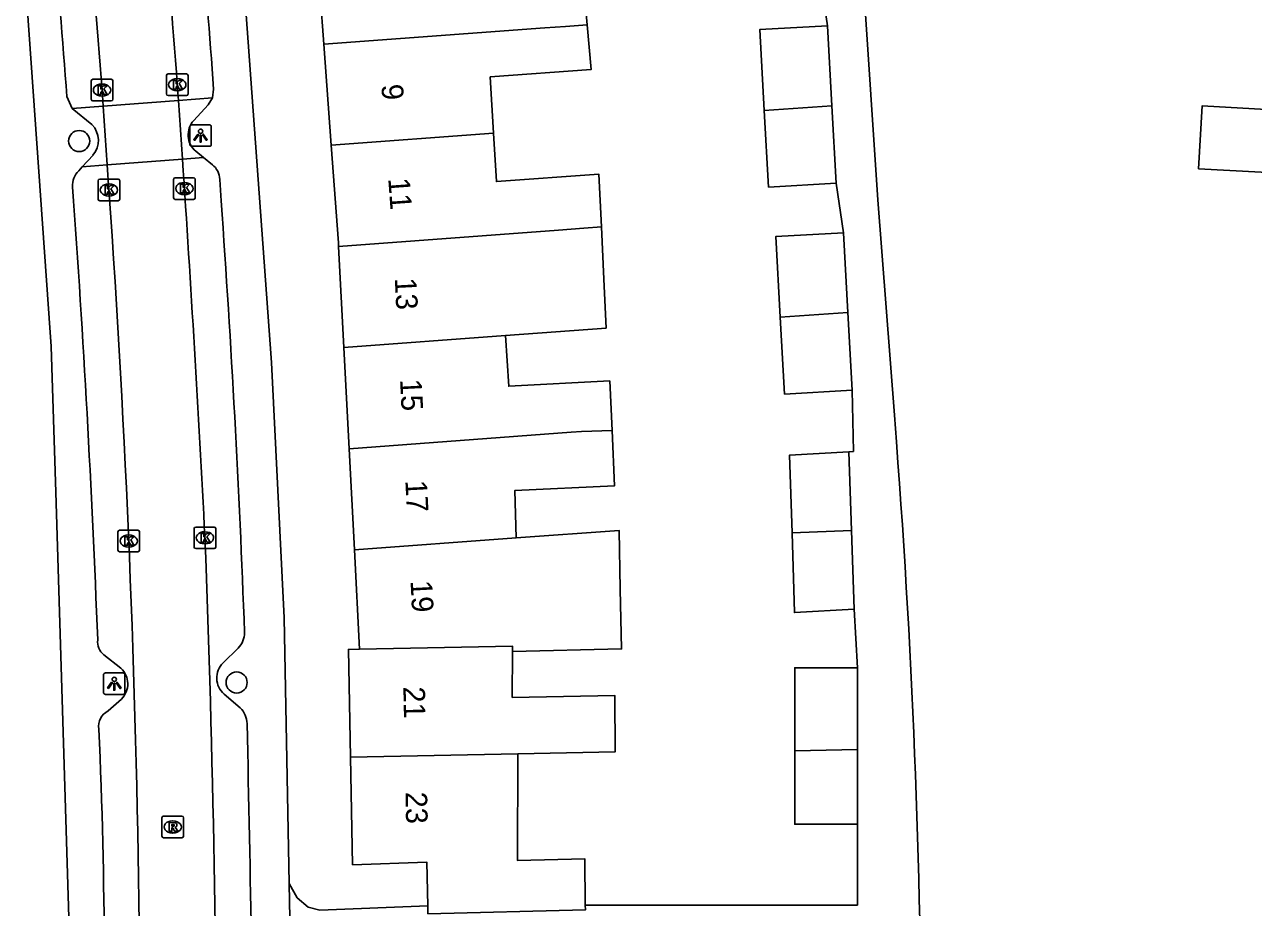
# Model space of a CAD drawing. Extents: x 163010 to 163853, y 382793 to 383982.
# Drawn here: x 163649.7 to 163706.6, y 383595.5 to 383636.4 of the extents above; entities that cross this region are included whole.
import ezdxf

# ---------------------------------------------------------------- set-up
doc = ezdxf.new("R2010")
doc.units = 0
for name, color, linetype in [('IMGEO_Boom', 7, 'Continuous'), ('IMGEO_Kolk', 7, 'Continuous'), ('IMGEO_Lichtpunt', 7, 'Continuous'), ('IMGEO_Pand', 7, 'Continuous'), ('IMGEO_Pand_nummerreeks', 7, 'Continuous'), ('IMGEO_Parkeervlak_open', 7, 'Continuous'), ('IMGEO_Rijbaan_lokaal_open', 7, 'Continuous'), ('IMGEO_Rioolput', 7, 'Continuous'), ('IMGEO_Voetpad_open', 7, 'Continuous')]:
    doc.layers.add(name, color=color, linetype=linetype)

msp = doc.modelspace()

# ---------------------------------------------------------------- linework, layer by layer
at = {"layer": 'IMGEO_Boom'}
for centre in [(163652.187, 383631.027), (163659.481, 383605.94)]:
    msp.add_circle(centre, 0.489, dxfattribs=at)
at = {"layer": 'IMGEO_Kolk'}
for p, q in [((163656.231, 383633.211), (163656.231, 383634.063)), ((163656.306, 383634.137), (163657.158, 383634.137)), ((163657.232, 383634.063), (163657.232, 383633.211)), ((163652.744, 383632.963), (163652.744, 383633.815)), ((163652.819, 383633.889), (163653.671, 383633.889)), ((163653.232, 383633.669), (163653.257, 383633.669)), ((163653.745, 383633.815), (163653.745, 383632.963)), ((163656.719, 383633.917), (163656.744, 383633.917)), ((163653.671, 383632.889), (163652.819, 383632.889)), ((163653.255, 383633.109), (163653.23, 383633.109)), ((163657.158, 383633.137), (163656.306, 383633.137)), ((163656.742, 383633.357), (163656.717, 383633.357)), ((163653.062, 383628.333), (163653.062, 383629.185)), ((163653.137, 383629.259), (163653.989, 383629.259)), ((163653.55, 383629.039), (163653.575, 383629.039)), ((163654.063, 383629.185), (163654.063, 383628.333)), ((163656.561, 383628.399), (163656.561, 383629.251)), ((163656.636, 383629.325), (163657.488, 383629.325)), ((163657.049, 383629.105), (163657.074, 383629.105)), ((163657.562, 383629.251), (163657.562, 383628.399)), ((163653.989, 383628.259), (163653.137, 383628.259)), ((163653.573, 383628.479), (163653.548, 383628.479)), ((163657.488, 383628.325), (163656.636, 383628.325)), ((163657.072, 383628.545), (163657.047, 383628.545)), ((163653.981, 383612.069), (163653.981, 383612.921)), ((163654.056, 383612.995), (163654.908, 383612.995)), ((163654.982, 383612.921), (163654.982, 383612.069)), ((163657.512, 383612.216), (163657.512, 383613.068)), ((163657.587, 383613.142), (163658.439, 383613.142)), ((163658, 383612.922), (163658.025, 383612.922)), ((163658.513, 383613.068), (163658.513, 383612.216)), ((163654.469, 383612.775), (163654.494, 383612.775)), ((163658.023, 383612.362), (163657.998, 383612.362)), ((163654.908, 383611.995), (163654.056, 383611.995)), ((163654.492, 383612.215), (163654.467, 383612.215)), ((163658.439, 383612.142), (163657.587, 383612.142))]:
    msp.add_line(p, q, dxfattribs=at)
for points in [[(163656.231, 383633.211), (163656.231, 383634.063)], [(163656.306, 383634.137), (163657.158, 383634.137)], [(163657.232, 383634.063), (163657.232, 383633.211)], [(163652.744, 383632.963), (163652.744, 383633.815)], [(163652.819, 383633.889), (163653.671, 383633.889)], [(163653.065, 383633.589), (163653.188, 383633.589), (163653.188, 383633.438), (163653.318, 383633.589), (163653.482, 383633.589), (163653.336, 383633.438), (163653.489, 383633.189), (163653.337, 383633.189), (163653.252, 383633.353), (163653.188, 383633.286), (163653.188, 383633.189), (163653.065, 383633.189), (163653.065, 383633.589)], [(163653.745, 383633.815), (163653.745, 383632.963)], [(163656.552, 383633.837), (163656.675, 383633.837), (163656.675, 383633.686), (163656.805, 383633.837), (163656.969, 383633.837), (163656.823, 383633.686), (163656.976, 383633.437), (163656.824, 383633.437), (163656.739, 383633.601), (163656.675, 383633.534), (163656.675, 383633.437), (163656.552, 383633.437), (163656.552, 383633.837)], [(163653.671, 383632.889), (163652.819, 383632.889)], [(163657.158, 383633.137), (163656.306, 383633.137)], [(163653.062, 383628.333), (163653.062, 383629.185)], [(163653.137, 383629.259), (163653.989, 383629.259)], [(163653.383, 383628.959), (163653.506, 383628.959), (163653.506, 383628.808), (163653.636, 383628.959), (163653.8, 383628.959), (163653.654, 383628.808), (163653.807, 383628.559), (163653.655, 383628.559), (163653.57, 383628.723), (163653.506, 383628.656), (163653.506, 383628.559), (163653.383, 383628.559), (163653.383, 383628.959)], [(163654.063, 383629.185), (163654.063, 383628.333)], [(163656.561, 383628.399), (163656.561, 383629.251)], [(163656.636, 383629.325), (163657.488, 383629.325)], [(163656.882, 383629.025), (163657.005, 383629.025), (163657.005, 383628.874), (163657.135, 383629.025), (163657.299, 383629.025), (163657.153, 383628.874), (163657.306, 383628.625), (163657.154, 383628.625), (163657.069, 383628.789), (163657.005, 383628.722), (163657.005, 383628.625), (163656.882, 383628.625), (163656.882, 383629.025)], [(163657.562, 383629.251), (163657.562, 383628.399)], [(163653.989, 383628.259), (163653.137, 383628.259)], [(163657.488, 383628.325), (163656.636, 383628.325)], [(163653.981, 383612.069), (163653.981, 383612.921)], [(163654.056, 383612.995), (163654.908, 383612.995)], [(163654.982, 383612.921), (163654.982, 383612.069)], [(163657.512, 383612.216), (163657.512, 383613.068)], [(163657.587, 383613.142), (163658.439, 383613.142)], [(163658.513, 383613.068), (163658.513, 383612.216)], [(163654.302, 383612.695), (163654.425, 383612.695), (163654.425, 383612.544), (163654.555, 383612.695), (163654.719, 383612.695), (163654.573, 383612.544), (163654.726, 383612.295), (163654.574, 383612.295), (163654.489, 383612.459), (163654.425, 383612.392), (163654.425, 383612.295), (163654.302, 383612.295), (163654.302, 383612.695)], [(163657.833, 383612.842), (163657.956, 383612.842), (163657.956, 383612.691), (163658.086, 383612.842), (163658.25, 383612.842), (163658.104, 383612.691), (163658.257, 383612.442), (163658.105, 383612.442), (163658.02, 383612.606), (163657.956, 383612.539), (163657.956, 383612.442), (163657.833, 383612.442), (163657.833, 383612.842)], [(163654.908, 383611.995), (163654.056, 383611.995)], [(163658.439, 383612.142), (163657.587, 383612.142)]]:
    msp.add_lwpolyline(points, dxfattribs=at)
for centre, start, end in [((163656.308, 383634.061), 91.552, 178.448), ((163656.308, 383634.061), 91.552, 178.448), ((163657.156, 383634.061), 1.552, 88.448), ((163657.156, 383634.061), 1.552, 88.448), ((163652.821, 383633.813), 91.552, 178.448), ((163652.821, 383633.813), 91.552, 178.448), ((163653.669, 383633.813), 1.552, 88.448), ((163653.669, 383633.813), 1.552, 88.448), ((163652.821, 383632.965), 181.552, 268.448), ((163652.821, 383632.965), 181.552, 268.448), ((163653.669, 383632.965), 271.552, 358.448), ((163653.669, 383632.965), 271.552, 358.448), ((163656.308, 383633.213), 181.552, 268.448), ((163656.308, 383633.213), 181.552, 268.448), ((163657.156, 383633.213), 271.552, 358.448), ((163657.156, 383633.213), 271.552, 358.448), ((163653.139, 383629.183), 91.552, 178.448), ((163653.139, 383629.183), 91.552, 178.448), ((163653.987, 383629.183), 1.552, 88.448), ((163653.987, 383629.183), 1.552, 88.448), ((163656.638, 383629.249), 91.552, 178.448), ((163656.638, 383629.249), 91.552, 178.448), ((163657.486, 383629.249), 1.552, 88.448), ((163657.486, 383629.249), 1.552, 88.448), ((163653.139, 383628.335), 181.552, 268.448), ((163653.139, 383628.335), 181.552, 268.448), ((163653.987, 383628.335), 271.552, 358.448), ((163653.987, 383628.335), 271.552, 358.448), ((163656.638, 383628.401), 181.552, 268.448), ((163656.638, 383628.401), 181.552, 268.448), ((163657.486, 383628.401), 271.552, 358.448), ((163657.486, 383628.401), 271.552, 358.448), ((163654.058, 383612.919), 91.552, 178.448), ((163654.058, 383612.919), 91.552, 178.448), ((163654.906, 383612.919), 1.552, 88.448), ((163654.906, 383612.919), 1.552, 88.448), ((163657.589, 383613.066), 91.552, 178.448), ((163657.589, 383613.066), 91.552, 178.448), ((163658.437, 383613.066), 1.552, 88.448), ((163658.437, 383613.066), 1.552, 88.448), ((163654.058, 383612.071), 181.552, 268.448), ((163654.058, 383612.071), 181.552, 268.448), ((163654.906, 383612.071), 271.552, 358.448), ((163654.906, 383612.071), 271.552, 358.448), ((163657.589, 383612.218), 181.552, 268.448), ((163657.589, 383612.218), 181.552, 268.448), ((163658.437, 383612.218), 271.552, 358.448), ((163658.437, 383612.218), 271.552, 358.448)]:
    msp.add_arc(centre, 0.0765, start, end, dxfattribs=at)
for centre, major_axis, ratio, start_param, end_param in [((163653.231, 383633.389), (-0.387, 0.002), 0.722429, 4.712389, 7.853982), ((163653.256, 383633.389), (-0.39, 0.002), 0.717154, 1.570796, 4.712389), ((163656.718, 383633.637), (-0.387, 0.002), 0.722429, 4.712389, 7.853982), ((163656.743, 383633.637), (-0.39, 0.002), 0.717154, 1.570796, 4.712389), ((163653.549, 383628.759), (-0.387, 0.002), 0.722429, 4.712389, 7.853982), ((163653.574, 383628.759), (-0.39, 0.002), 0.717154, 1.570796, 4.712389), ((163657.048, 383628.825), (-0.387, 0.002), 0.722429, 4.712389, 7.853982), ((163657.073, 383628.825), (-0.39, 0.002), 0.717154, 1.570796, 4.712389), ((163657.999, 383612.642), (-0.387, 0.002), 0.722429, 4.712389, 7.853982), ((163658.024, 383612.642), (-0.39, 0.002), 0.717154, 1.570796, 4.712389), ((163654.468, 383612.495), (-0.387, 0.002), 0.722429, 4.712389, 7.853982), ((163654.493, 383612.495), (-0.39, 0.002), 0.717154, 1.570796, 4.712389)]:
    msp.add_ellipse(centre, major_axis=major_axis, ratio=ratio, start_param=start_param, end_param=end_param, dxfattribs=at)
at = {"layer": 'IMGEO_Lichtpunt'}
for p, q in [((163657.309, 383631.684), (163657.309, 383630.877)), ((163657.309, 383631.684), (163657.309, 383630.877)), ((163658.211, 383631.779), (163657.403, 383631.779)), ((163658.211, 383631.779), (163657.403, 383631.779)), ((163658.305, 383630.877), (163658.305, 383631.684)), ((163658.305, 383630.877), (163658.305, 383631.684)), ((163657.403, 383630.783), (163658.211, 383630.783)), ((163657.403, 383630.783), (163658.211, 383630.783)), ((163653.313, 383606.287), (163653.313, 383605.48)), ((163653.313, 383606.287), (163653.313, 383605.48)), ((163654.215, 383606.382), (163653.407, 383606.382)), ((163654.215, 383606.382), (163653.407, 383606.382)), ((163654.309, 383605.48), (163654.309, 383606.287)), ((163654.309, 383605.48), (163654.309, 383606.287)), ((163653.407, 383605.386), (163654.215, 383605.386)), ((163653.407, 383605.386), (163654.215, 383605.386))]:
    msp.add_line(p, q, dxfattribs=at)
for points in [[(163657.683, 383631.348), (163657.722, 383631.32), (163657.534, 383631.058), (163657.496, 383631.085), (163657.683, 383631.348)], [(163657.785, 383631.3), (163657.832, 383631.3), (163657.832, 383630.978), (163657.785, 383630.978), (163657.785, 383631.3)], [(163657.895, 383631.32), (163657.933, 383631.347), (163658.12, 383631.085), (163658.081, 383631.057), (163657.895, 383631.32)], [(163653.687, 383605.951), (163653.726, 383605.923), (163653.538, 383605.661), (163653.5, 383605.688), (163653.687, 383605.951)], [(163653.789, 383605.903), (163653.836, 383605.903), (163653.836, 383605.581), (163653.789, 383605.581), (163653.789, 383605.903)], [(163653.899, 383605.923), (163653.937, 383605.95), (163654.124, 383605.688), (163654.085, 383605.66), (163653.899, 383605.923)]]:
    msp.add_lwpolyline(points, dxfattribs=at)
for centre in [(163657.808, 383631.482), (163653.812, 383606.085)]:
    msp.add_circle(centre, 0.0994, dxfattribs=at)
for centre, start, end in [((163657.403, 383631.684), 90, 180), ((163657.403, 383631.684), 90, 180), ((163658.211, 383631.684), 0, 90), ((163658.211, 383631.684), 0, 90), ((163657.403, 383630.877), 180, 270), ((163657.403, 383630.877), 180, 270), ((163658.211, 383630.877), 270, 0), ((163658.211, 383630.877), 270, 360), ((163653.407, 383606.287), 90, 180), ((163653.407, 383606.287), 90, 180), ((163654.215, 383606.287), 0, 90), ((163654.215, 383606.287), 0, 90), ((163653.407, 383605.48), 180, 270), ((163653.407, 383605.48), 180, 270), ((163654.215, 383605.48), 270, 0), ((163654.215, 383605.48), 270, 360)]:
    msp.add_arc(centre, 0.0946, start, end, dxfattribs=at)
at = {"layer": 'IMGEO_Pand'}
for points in [[(163670.624, 383641.207), (163670.826, 383638.79), (163675.478, 383639.17), (163675.719, 383636.417)], [(163663.141, 383640.581), (163663.161, 383640.308), (163663.176, 383640.105), (163663.516, 383635.51)], [(163663.516, 383635.51), (163673.757, 383636.267), (163674.715, 383636.338), (163675.719, 383636.417)], [(163675.719, 383636.417), (163675.902, 383634.336), (163671.23, 383633.995), (163671.383, 383631.385)], [(163683.923, 383632.436), (163683.715, 383636.187), (163686.852, 383636.362)], [(163686.852, 383636.362), (163687.057, 383632.661)], [(163663.516, 383635.51), (163663.862, 383630.829)], [(163683.923, 383632.436), (163687.057, 383632.661)], [(163687.257, 383629.07), (163684.12, 383628.895), (163683.923, 383632.436)], [(163687.057, 383632.661), (163687.257, 383629.07)], [(163708.393, 383629.505), (163704.045, 383629.745), (163704.205, 383632.65), (163711.215, 383632.263), (163711.055, 383629.359)], [(163671.383, 383631.385), (163663.862, 383630.829)], [(163671.383, 383631.385), (163671.514, 383629.149), (163676.267, 383629.491), (163676.38, 383627.051)], [(163663.862, 383630.829), (163664.196, 383626.314), (163664.205, 383626.147)], [(163676.38, 383627.051), (163675.557, 383626.987), (163674.388, 383626.901), (163664.205, 383626.147)], [(163676.38, 383627.051), (163676.492, 383624.625), (163676.597, 383622.358), (163671.939, 383622.013)], [(163684.665, 383622.87), (163684.458, 383626.597), (163687.595, 383626.772)], [(163687.595, 383626.772), (163687.8, 383623.08)], [(163664.205, 383626.147), (163664.448, 383621.459)], [(163684.665, 383622.87), (163687.8, 383623.08)], [(163688, 383619.48), (163684.863, 383619.305), (163684.665, 383622.87)], [(163687.8, 383623.08), (163688, 383619.48)], [(163664.448, 383621.459), (163671.939, 383622.013)], [(163671.939, 383622.013), (163672.09, 383619.668), (163676.764, 383619.908), (163676.87, 383617.614)], [(163664.448, 383621.459), (163664.692, 383616.77)], [(163676.87, 383617.614), (163675.451, 383617.566), (163674.977, 383617.531), (163664.692, 383616.77)], [(163676.87, 383617.614), (163676.989, 383615.052), (163672.364, 383614.831), (163672.431, 383612.636)], [(163664.692, 383616.77), (163664.936, 383612.082)], [(163685.22, 383612.87), (163685.097, 383616.478), (163687.838, 383616.631)], [(163687.962, 383612.983), (163687.838, 383616.631)], [(163672.431, 383612.636), (163677.195, 383612.988), (163677.252, 383610.265), (163677.31, 383607.496), (163672.258, 383607.37)], [(163687.962, 383612.983), (163685.22, 383612.87)], [(163688.086, 383609.33), (163687.962, 383612.983)], [(163672.431, 383612.636), (163664.936, 383612.082)], [(163688.086, 383609.33), (163685.319, 383609.176), (163685.22, 383612.87)], [(163664.936, 383612.082), (163665.175, 383607.481)], [(163665.175, 383607.481), (163664.662, 383607.471), (163664.749, 383602.484)], [(163672.258, 383607.37), (163672.253, 383607.622), (163665.175, 383607.481)], [(163672.258, 383607.37), (163672.252, 383605.25), (163676.999, 383605.342), (163677.023, 383602.731), (163672.511, 383602.64)], [(163685.339, 383602.777), (163685.339, 383606.624), (163688.242, 383606.624)], [(163688.242, 383606.624), (163688.242, 383602.831)], [(163664.749, 383602.484), (163672.511, 383602.64)], [(163672.511, 383602.64), (163672.497, 383597.69), (163675.611, 383597.767), (163675.634, 383595.628)], [(163685.339, 383602.777), (163688.242, 383602.831)], [(163688.242, 383599.374), (163685.339, 383599.374), (163685.339, 383602.777)], [(163688.242, 383602.831), (163688.242, 383599.374)], [(163668.336, 383595.586), (163668.287, 383597.619), (163664.851, 383597.495), (163664.749, 383602.484)], [(163675.634, 383595.628), (163675.636, 383595.402), (163668.345, 383595.222), (163668.336, 383595.586)]]:
    msp.add_lwpolyline(points, dxfattribs=at)
at = {"layer": 'IMGEO_Parkeervlak_open'}
for points in [[(163656.782, 383632.91), (163658.367, 383633.033)], [(163651.864, 383632.53), (163653.297, 383632.641)], [(163657.948, 383630.263), (163656.97, 383630.187)], [(163653.485, 383629.918), (163652.327, 383629.828)]]:
    msp.add_lwpolyline(points, dxfattribs=at)
at = {"layer": 'IMGEO_Rijbaan_lokaal_open'}
for points in [[(163653.246, 383633.385), (163653.297, 383632.641)], [(163656.782, 383632.91), (163656.757, 383633.275), (163656.731, 383633.641)], [(163653.297, 383632.641), (163656.782, 383632.91)], [(163656.97, 383630.187), (163656.877, 383631.549), (163656.782, 383632.91)], [(163653.485, 383629.918), (163653.297, 383632.641)], [(163656.97, 383630.187), (163653.485, 383629.918)], [(163653.565, 383628.755), (163653.485, 383629.918)]]:
    msp.add_lwpolyline(points, dxfattribs=at)
for centre, radius, start, end in [((162992.488, 383583.078), 662.671, 4.353822, 5.956096), ((163134.149, 383595.472), 523.974, 4.17747, 6.15871), ((162604.357, 383558.917), 1055.023, 2.919182, 3.873479), ((163073.37, 383587.85), 581.635, 0.681469, 4.032779), ((162892.172, 383583.312), 766.4, 359.929853, 2.193512)]:
    msp.add_arc(centre, radius, start, end, dxfattribs=at)
at = {"layer": 'IMGEO_Rioolput'}
for p, q in [((163656.019, 383598.819), (163656.019, 383599.671)), ((163656.094, 383599.745), (163656.946, 383599.745)), ((163656.507, 383599.525), (163656.532, 383599.525)), ((163657.02, 383599.671), (163657.02, 383598.819)), ((163656.946, 383598.745), (163656.094, 383598.745)), ((163656.53, 383598.965), (163656.505, 383598.965))]:
    msp.add_line(p, q, dxfattribs=at)
for points in [[(163656.019, 383598.819), (163656.019, 383599.671)], [(163656.094, 383599.745), (163656.946, 383599.745)], [(163656.608, 383599.443), (163656.356, 383599.445), (163656.356, 383599.045)], [(163656.534, 383599.364), (163656.48, 383599.364), (163656.48, 383599.283)], [(163656.48, 383599.283), (163656.532, 383599.283)], [(163657.02, 383599.671), (163657.02, 383598.819)], [(163656.946, 383598.745), (163656.094, 383598.745)], [(163656.356, 383599.045), (163656.48, 383599.045), (163656.48, 383599.207), (163656.491, 383599.207)], [(163656.538, 383599.178), (163656.609, 383599.045), (163656.749, 383599.045), (163656.684, 383599.171)]]:
    msp.add_lwpolyline(points, dxfattribs=at)
for centre, radius, start, end in [((163656.096, 383599.669), 0.0765, 91.552, 178.448), ((163656.096, 383599.669), 0.0765, 91.552, 178.448), ((163656.516, 383599.472), 0.19, 274.7715, 282.9687), ((163656.54, 383599.268), 0.0964, 77.0061, 93.1865), ((163656.554, 383599.325), 0.0378, 276.6634, 79.6772), ((163656.607, 383599.333), 0.109, 350.3612, 89.416), ((163656.605, 383599.333), 0.112, 277.5842, 350.9817), ((163656.589, 383599.118), 0.108, 29.5134, 73.7905), ((163656.944, 383599.669), 0.0765, 1.552, 88.448), ((163656.944, 383599.669), 0.0765, 1.552, 88.448), ((163656.096, 383598.821), 0.0765, 181.552, 268.448), ((163656.096, 383598.821), 0.0765, 181.552, 268.448), ((163656.49, 383599.154), 0.0533, 26.0293, 88.6989), ((163656.944, 383598.821), 0.0765, 271.552, 358.448), ((163656.944, 383598.821), 0.0765, 271.552, 358.448)]:
    msp.add_arc(centre, radius, start, end, dxfattribs=at)
for centre, major_axis, ratio, start_param, end_param in [((163656.506, 383599.245), (-0.387, 0.002), 0.722429, 4.712389, 7.853982), ((163656.531, 383599.245), (-0.39, 0.002), 0.717154, 1.570796, 4.712389)]:
    msp.add_ellipse(centre, major_axis=major_axis, ratio=ratio, start_param=start_param, end_param=end_param, dxfattribs=at)
at = {"layer": 'IMGEO_Voetpad_open'}
for points in [[(163687.241, 383657.554), (163689.186, 383628.302), (163689.95, 383618.331), (163690.045, 383617.088)], [(163661.918, 383596.631), (163661.69, 383608.932), (163661.092, 383620.764), (163659.563, 383641.762), (163658.266, 383654.433)], [(163649.657, 383639.04), (163650.896, 383621.512), (163651.105, 383614.753), (163651.819, 383591.513), (163651.249, 383559.038), (163650.422, 383546.392)], [(163686.852, 383636.362), (163686.509, 383638.648)], [(163658.413, 383633.437), (163658.367, 383633.033)], [(163651.864, 383632.53), (163651.614, 383633.088)], [(163658.367, 383633.033), (163658.157, 383632.702), (163657.492, 383631.978)], [(163652.78, 383631.787), (163651.864, 383632.53)], [(163657.595, 383630.55), (163657.948, 383630.263)], [(163652.327, 383629.828), (163652.827, 383630.373)], [(163657.948, 383630.263), (163658.357, 383629.93)], [(163652.164, 383629.65), (163652.327, 383629.828)], [(163658.698, 383629.251), (163658.762, 383628.255)], [(163687.595, 383626.772), (163687.257, 383629.07)], [(163687.838, 383616.631), (163688.051, 383616.643), (163688, 383619.48)], [(163688.242, 383606.624), (163688.092, 383609.33), (163688.086, 383609.33)], [(163654.122, 383606.603), (163653.332, 383607.219)], [(163659.552, 383607.536), (163658.858, 383606.843)], [(163653.524, 383604.62), (163654.146, 383605.172)], [(163658.907, 383605.401), (163659.645, 383604.76)], [(163675.634, 383595.628), (163688.242, 383595.628), (163688.242, 383599.374)], [(163661.993, 383592.571), (163661.918, 383596.631)], [(163668.336, 383595.586), (163663.341, 383595.395), (163662.802, 383595.526), (163662.289, 383595.967), (163661.918, 383596.631)]]:
    msp.add_lwpolyline(points, dxfattribs=at)
for centre, radius, start, end in [((163114.23, 383593.313), 538.854, 4.23307, 5.91814), ((163212.08, 383601.499), 447.474, 4.09289, 6.01946), ((163652.03, 383631.054), 1.048, 319.4659, 44.3416), ((163658.225, 383631.313), 0.99, 137.7965, 230.4546), ((163652.821, 383628.975), 0.942, 134.2443, 184.3917), ((163657.813, 383629.232), 0.885, 1.2589, 52.0736), ((163008.346, 383582.718), 645.191, 2.238087, 4.104942), ((163078.075, 383586.752), 582.168, 2.116723, 4.088069), ((163291.162, 383586.513), 400.053, 355.53875, 4.38324), ((163653.851, 383607.84), 0.81, 174.7717, 230.1047), ((163658.849, 383608.243), 0.997, 314.841, 0.6796), ((163659.524, 383606.144), 0.966, 133.6163, 230.2761), ((163653.444, 383605.876), 0.994, 314.9208, 47.0009), ((163653.897, 383603.9), 0.811, 117.3919, 188.4447), ((163658.917, 383604.01), 1.045, 1.2672, 45.8509), ((163418.383, 383592.851), 234.966, 0.09797, 2.66615), ((162584.471, 383577.821), 1075.81, 0.274883, 1.39616)]:
    msp.add_arc(centre, radius, start, end, dxfattribs=at)

# ---------------------------------------------------------------- texts
at = {"layer": 'IMGEO_Pand_nummerreeks'}
for s, rotation, p in [('9', 274.2299, (163666.182, 383633.63)), ('11', 274.1853, (163666.502, 383629.292)), ('13', 272.9792, (163666.805, 383624.669)), ('15', 272.9765, (163667.049, 383619.98)), ('17', 272.9886, (163667.294, 383615.292)), ('19', 272.9849, (163667.535, 383610.648)), ('21', 271.1629, (163667.203, 383605.743)), ('23', 271.1629, (163667.303, 383600.867))]:
    msp.add_text(s, height=1, rotation=rotation, dxfattribs=at).set_placement(p)

doc.saveas('drawing.dxf')
